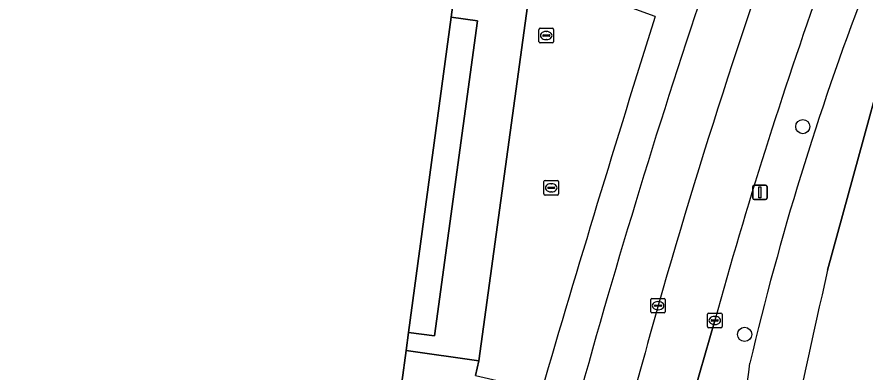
# Model space of a CAD drawing. Extents: x 162172 to 163187, y 382874 to 383685.
# Drawn here: x 163062.4 to 163120.9, y 382962.1 to 382986.6 of the extents above; entities that cross this region are included whole.
import ezdxf

# ---------------------------------------------------------------- set-up
doc = ezdxf.new("R2010")
doc.units = 0
for name, color, linetype in [('IMGEO_Berm_groen', 7, 'Continuous'), ('IMGEO_Boom', 7, 'Continuous'), ('IMGEO_Brandkraan', 7, 'Continuous'), ('IMGEO_Fietspad_gesloten', 7, 'Continuous'), ('IMGEO_Groenvoorziening', 7, 'Continuous'), ('IMGEO_Kolk', 7, 'Continuous'), ('IMGEO_Lichtmast', 7, 'Continuous'), ('IMGEO_Pand', 7, 'Continuous'), ('IMGEO_Parkeervlak_open', 7, 'Continuous'), ('IMGEO_Rijbaan_lokaal_gesloten', 7, 'Continuous'), ('IMGEO_Voetpad_gesloten', 7, 'Continuous'), ('IMGEO_Voetpad_open', 7, 'Continuous')]:
    doc.layers.add(name, color=color, linetype=linetype)

msp = doc.modelspace()

# ---------------------------------------------------------------- linework, layer by layer
at = {"layer": 'IMGEO_Berm_groen'}
for points in [[(163120.8, 382988.37), (163124.761, 383000), (163125.146, 383001.131), (163125.056, 383000), (163124.371, 382991.39), (163118.29, 382969.13)], [(163118.29, 382969.13), (163124.371, 382991.39), (163125.056, 383000), (163125.146, 383001.131), (163124.761, 383000), (163120.8, 382988.37)], [(163110.506, 382965.67), (163109.133, 382960.89), (163111.653, 382960.202), (163110.824, 382957.306), (163109.953, 382957.569), (163106.361, 382943.382), (163104.094, 382933.681), (163102.38, 382925.921), (163104.688, 382921.556), (163104.095, 382918.622), (163101.031, 382916.015), (163100.62, 382914.128), (163099.958, 382911.086)]]:
    msp.add_lwpolyline(points, dxfattribs=at)
for centre, radius, start, end in [((163432.41, 382876.818), 333.941, 160.36825, 164.56934), ((163308.899, 382916.63), 201.315, 159.12329, 166.76204), ((163308.899, 382916.63), 201.315, 159.12329, 166.76204), ((163571.128, 382864.61), 464.743, 167.00311, 170.40634), ((163571.128, 382864.61), 464.743, 167.00311, 170.40634), ((163020.178, 382973.872), 93.421, 346.8173, 353.15001), ((163020.178, 382973.872), 93.421, 346.8173, 353.15001)]:
    msp.add_arc(centre, radius, start, end, dxfattribs=at)
at = {"layer": 'IMGEO_Boom'}
for centre in [(163116.577, 382979.049), (163112.563, 382964.711)]:
    msp.add_circle(centre, 0.489, dxfattribs=at)
at = {"layer": 'IMGEO_Brandkraan'}
for p, q in [((163098.377, 382984.91), (163098.377, 382985.762)), ((163098.452, 382985.836), (163099.304, 382985.836)), ((163098.636, 382985.33), (163098.636, 382985.342)), ((163099.074, 382985.293), (163098.676, 382985.293)), ((163098.679, 382985.379), (163099.077, 382985.379)), ((163098.865, 382985.616), (163098.89, 382985.616)), ((163099.12, 382985.342), (163099.12, 382985.33)), ((163099.378, 382985.762), (163099.378, 382984.91)), ((163099.304, 382984.836), (163098.452, 382984.836)), ((163098.888, 382985.056), (163098.863, 382985.056))]:
    msp.add_line(p, q, dxfattribs=at)
for points in [[(163098.377, 382984.91), (163098.377, 382985.762)], [(163098.452, 382985.836), (163099.304, 382985.836)], [(163099.378, 382985.762), (163099.378, 382984.91)], [(163099.304, 382984.836), (163098.452, 382984.836)]]:
    msp.add_lwpolyline(points, dxfattribs=at)
for centre, radius, start, end in [((163098.454, 382985.76), 0.0765, 91.55205, 178.44795), ((163098.454, 382985.76), 0.0765, 91.55205, 178.44795), ((163098.676, 382985.339), 0.0403, 85.87752, 175.75265), ((163098.673, 382985.329), 0.0366, 178.93798, 274.71019), ((163099.077, 382985.336), 0.043, 264.86636, 352.45326), ((163099.081, 382985.341), 0.0386, 1.73085, 96.63898), ((163099.302, 382985.76), 0.0765, 1.55205, 88.44795), ((163099.302, 382985.76), 0.0765, 1.55205, 88.44795), ((163098.454, 382984.912), 0.0765, 181.55205, 268.44795), ((163098.454, 382984.912), 0.0765, 181.55205, 268.44795), ((163099.302, 382984.912), 0.0765, 271.55205, 358.44795), ((163099.302, 382984.912), 0.0765, 271.55205, 358.44795)]:
    msp.add_arc(centre, radius, start, end, dxfattribs=at)
for centre, major_axis, ratio, start_param, end_param in [((163098.864, 382985.336), (-0.387, 0.002), 0.722429, 4.712389, 7.853982), ((163098.889, 382985.336), (-0.39, 0.002), 0.717154, 1.570796, 4.712389)]:
    msp.add_ellipse(centre, major_axis=major_axis, ratio=ratio, start_param=start_param, end_param=end_param, dxfattribs=at)
at = {"layer": 'IMGEO_Fietspad_gesloten'}
for centre, radius, start, end in [((163620.484, 382817.059), 538.752, 161.33939, 164.61752), ((164306.989, 382607.722), 1258.968, 162.483526, 163.713476)]:
    msp.add_arc(centre, radius, start, end, dxfattribs=at)
at = {"layer": 'IMGEO_Groenvoorziening'}
msp.add_lwpolyline([(163094.005, 382961.869), (163094.223, 382962.874), (163089.213, 382963.592), (163082.937, 382917.209), (163078.547, 382918.193), (163077.342, 382912.864), (163084.384, 382911.319)], dxfattribs=at)
at = {"layer": 'IMGEO_Kolk'}
for p, q in [((163098.718, 382974.399), (163098.718, 382975.251)), ((163098.793, 382975.325), (163099.645, 382975.325)), ((163098.977, 382974.819), (163098.977, 382974.831)), ((163099.415, 382974.782), (163099.017, 382974.782)), ((163099.02, 382974.868), (163099.418, 382974.868)), ((163099.206, 382975.105), (163099.231, 382975.105)), ((163099.461, 382974.831), (163099.461, 382974.819)), ((163099.719, 382975.251), (163099.719, 382974.399)), ((163099.645, 382974.325), (163098.793, 382974.325)), ((163099.229, 382974.545), (163099.204, 382974.545)), ((163106.167, 382967.192), (163107.019, 382967.192)), ((163106.092, 382966.266), (163106.092, 382967.118)), ((163106.351, 382966.686), (163106.351, 382966.698)), ((163106.789, 382966.649), (163106.391, 382966.649)), ((163106.394, 382966.735), (163106.792, 382966.735)), ((163106.58, 382966.972), (163106.605, 382966.972)), ((163106.835, 382966.698), (163106.835, 382966.686)), ((163107.093, 382967.118), (163107.093, 382966.266)), ((163107.019, 382966.192), (163106.167, 382966.192)), ((163106.603, 382966.412), (163106.578, 382966.412)), ((163110.006, 382965.243), (163110.006, 382966.095)), ((163110.081, 382966.169), (163110.933, 382966.169)), ((163111.007, 382966.095), (163111.007, 382965.243)), ((163110.265, 382965.663), (163110.265, 382965.675)), ((163110.703, 382965.626), (163110.305, 382965.626)), ((163110.308, 382965.712), (163110.706, 382965.712)), ((163110.494, 382965.949), (163110.519, 382965.949)), ((163110.749, 382965.675), (163110.749, 382965.663)), ((163110.933, 382965.169), (163110.081, 382965.169)), ((163110.517, 382965.389), (163110.492, 382965.389))]:
    msp.add_line(p, q, dxfattribs=at)
for points in [[(163098.718, 382974.399), (163098.718, 382975.251)], [(163098.793, 382975.325), (163099.645, 382975.325)], [(163099.719, 382975.251), (163099.719, 382974.399)], [(163099.645, 382974.325), (163098.793, 382974.325)], [(163106.167, 382967.192), (163107.019, 382967.192)], [(163106.092, 382966.266), (163106.092, 382967.118)], [(163107.093, 382967.118), (163107.093, 382966.266)], [(163107.019, 382966.192), (163106.167, 382966.192)], [(163110.006, 382965.243), (163110.006, 382966.095)], [(163110.081, 382966.169), (163110.933, 382966.169)], [(163111.007, 382966.095), (163111.007, 382965.243)], [(163110.933, 382965.169), (163110.081, 382965.169)]]:
    msp.add_lwpolyline(points, dxfattribs=at)
for centre, radius, start, end in [((163098.795, 382975.249), 0.0765, 91.55205, 178.44795), ((163098.795, 382975.249), 0.0765, 91.55205, 178.44795), ((163099.017, 382974.828), 0.0403, 85.87752, 175.75265), ((163099.014, 382974.818), 0.0366, 178.93798, 274.71019), ((163099.418, 382974.825), 0.043, 264.86636, 352.45326), ((163099.422, 382974.83), 0.0386, 1.73085, 96.63898), ((163099.643, 382975.249), 0.0765, 1.55205, 88.44795), ((163099.643, 382975.249), 0.0765, 1.55205, 88.44795), ((163098.795, 382974.401), 0.0765, 181.55205, 268.44795), ((163098.795, 382974.401), 0.0765, 181.55205, 268.44795), ((163099.643, 382974.401), 0.0765, 271.55205, 358.44795), ((163099.643, 382974.401), 0.0765, 271.55205, 358.44795), ((163106.169, 382967.116), 0.0765, 91.55205, 178.44795), ((163106.169, 382967.116), 0.0765, 91.55205, 178.44795), ((163107.017, 382967.116), 0.0765, 1.55205, 88.44795), ((163107.017, 382967.116), 0.0765, 1.55205, 88.44795), ((163106.391, 382966.695), 0.0403, 85.87752, 175.75265), ((163106.388, 382966.685), 0.0366, 178.93798, 274.71019), ((163106.792, 382966.692), 0.043, 264.86636, 352.45326), ((163106.796, 382966.697), 0.0386, 1.73085, 96.63898), ((163106.169, 382966.268), 0.0765, 181.55205, 268.44795), ((163106.169, 382966.268), 0.0765, 181.55205, 268.44795), ((163107.017, 382966.268), 0.0765, 271.55205, 358.44795), ((163107.017, 382966.268), 0.0765, 271.55205, 358.44795), ((163110.083, 382966.093), 0.0765, 91.55205, 178.44795), ((163110.083, 382966.093), 0.0765, 91.55205, 178.44795), ((163110.931, 382966.093), 0.0765, 1.55205, 88.44795), ((163110.931, 382966.093), 0.0765, 1.55205, 88.44795), ((163110.305, 382965.672), 0.0403, 85.87752, 175.75265), ((163110.302, 382965.662), 0.0366, 178.93798, 274.71019), ((163110.706, 382965.669), 0.043, 264.86636, 352.45326), ((163110.71, 382965.674), 0.0386, 1.73085, 96.63898), ((163110.083, 382965.245), 0.0765, 181.55205, 268.44795), ((163110.083, 382965.245), 0.0765, 181.55205, 268.44795), ((163110.931, 382965.245), 0.0765, 271.55205, 358.44795), ((163110.931, 382965.245), 0.0765, 271.55205, 358.44795)]:
    msp.add_arc(centre, radius, start, end, dxfattribs=at)
for centre, major_axis, ratio, start_param, end_param in [((163099.205, 382974.825), (-0.387, 0.002), 0.722429, 4.712389, 7.853982), ((163099.23, 382974.825), (-0.39, 0.002), 0.717154, 1.570796, 4.712389), ((163106.579, 382966.692), (-0.387, 0.002), 0.722429, 4.712389, 7.853982), ((163106.604, 382966.692), (-0.39, 0.002), 0.717154, 1.570796, 4.712389), ((163110.493, 382965.669), (-0.387, 0.002), 0.722429, 4.712389, 7.853982), ((163110.518, 382965.669), (-0.39, 0.002), 0.717154, 1.570796, 4.712389)]:
    msp.add_ellipse(centre, major_axis=major_axis, ratio=ratio, start_param=start_param, end_param=end_param, dxfattribs=at)
at = {"layer": 'IMGEO_Lichtmast'}
for p, q in [((163113.121, 382974.118), (163113.121, 382974.918)), ((163113.121, 382974.918), (163113.121, 382974.118)), ((163113.221, 382975.018), (163114.011, 382975.018)), ((163114.011, 382975.018), (163113.221, 382975.018)), ((163114.111, 382974.918), (163114.111, 382974.118)), ((163114.111, 382974.118), (163114.111, 382974.918)), ((163114.011, 382974.018), (163113.221, 382974.018)), ((163113.221, 382974.018), (163114.011, 382974.018))]:
    msp.add_line(p, q, dxfattribs=at)
msp.add_lwpolyline([(163113.541, 382974.893), (163113.691, 382974.893), (163113.691, 382974.143), (163113.541, 382974.143), (163113.541, 382974.893)], dxfattribs=at)
for centre, start, end in [((163113.221, 382974.918), 90, 180), ((163113.221, 382974.918), 90, 180), ((163114.011, 382974.918), 0, 90), ((163114.011, 382974.918), 360, 90), ((163113.221, 382974.118), 180, 270), ((163113.221, 382974.118), 180, 270), ((163114.011, 382974.118), 270, 0), ((163114.011, 382974.118), 270, 0)]:
    msp.add_arc(centre, 0.1, start, end, dxfattribs=at)
at = {"layer": 'IMGEO_Pand'}
msp.add_lwpolyline([(163054.02, 382923.693), (163066.783, 382920.831), (163078.547, 382918.193), (163082.937, 382917.209), (163089.213, 382963.592), (163089.383, 382964.848), (163092.325, 382986.594), (163092.948, 382991.201), (163093.008, 382991.643), (163090.912, 382992.113), (163056.116, 383000)], dxfattribs=at)
at = {"layer": 'IMGEO_Parkeervlak_open'}
for centre, radius, start, end in [((163578.765, 382831.055), 491.267, 159.88557, 163.97266), ((163620.484, 382817.059), 538.752, 161.33939, 164.61752), ((163765.422, 382782.716), 684.034, 164.397779, 166.206656)]:
    msp.add_arc(centre, radius, start, end, dxfattribs=at)
at = {"layer": 'IMGEO_Rijbaan_lokaal_gesloten'}
msp.add_lwpolyline([(163101.115, 382945.804), (163100.869, 382944.801), (163097.841, 382931.845), (163095.127, 382920.233), (163095.323, 382920.191), (163099.255, 382919.348), (163099.827, 382921.915), (163100.273, 382924.041), (163103.106, 382936.827), (163104.78, 382943.881), (163109.133, 382960.89), (163110.506, 382965.67)], dxfattribs=at)
for centre, radius, start, end in [((163578.765, 382831.055), 491.267, 159.88557, 163.97266), ((163432.41, 382876.818), 333.941, 160.36825, 164.56934), ((163765.422, 382782.716), 684.034, 164.397779, 166.206656)]:
    msp.add_arc(centre, radius, start, end, dxfattribs=at)
at = {"layer": 'IMGEO_Voetpad_gesloten'}
for points in [[(163094.223, 382962.874), (163097.909, 382989.737), (163097.992, 382990.342), (163092.948, 382991.201), (163092.325, 382986.594), (163094.125, 382986.349), (163091.162, 382964.606), (163089.383, 382964.848), (163089.213, 382963.592)], [(163091.162, 382964.606), (163094.125, 382986.349), (163092.325, 382986.594), (163089.383, 382964.848)]]:
    msp.add_lwpolyline(points, close=True, dxfattribs=at)
at = {"layer": 'IMGEO_Voetpad_open'}
msp.add_lwpolyline([(163106.398, 382986.646), (163101.133, 382988.592), (163101.209, 382989.271), (163097.909, 382989.737), (163094.223, 382962.874), (163094.005, 382961.869), (163097.275, 382961.115), (163098.541, 382960.788)], dxfattribs=at)
msp.add_arc((164306.989, 382607.722), 1258.968, 162.483526, 163.713476, dxfattribs=at)

doc.saveas('drawing.dxf')
